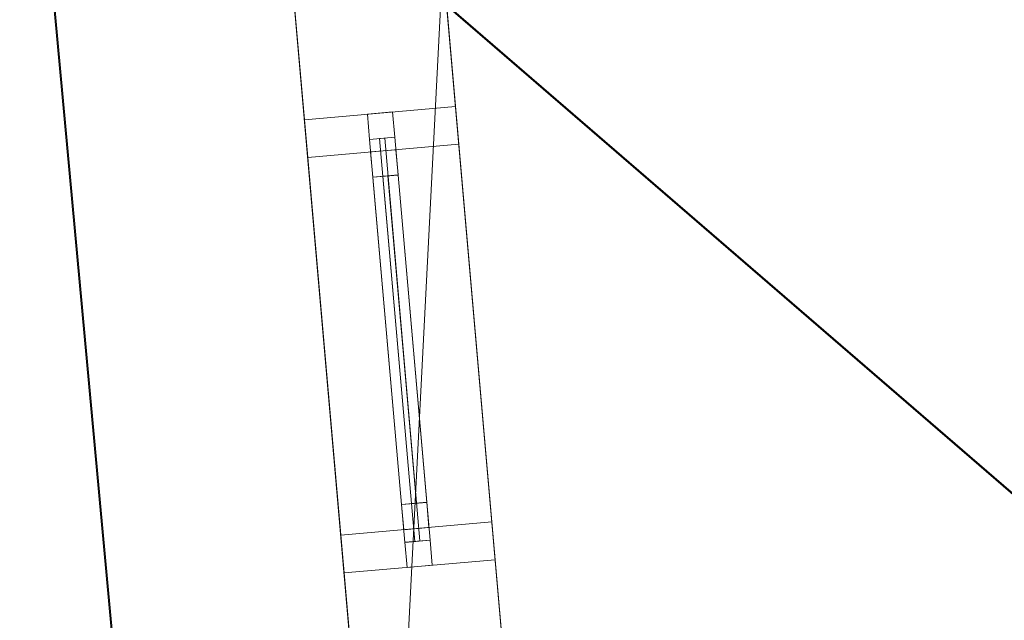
# Model space of a CAD drawing. Header units: millimetres. Extents: x -430348 to -225823, y -86243 to 5084.
# Tile 310 of 656: x -427788 to -425841, y -18038 to -16850. Entities that reach past the tile are written whole.
import ezdxf

# ---------------------------------------------------------------- set-up
doc = ezdxf.new("R2010")
doc.units = ezdxf.units.MM
for name, color, linetype, lineweight in [('A-GLAZ-CURT', 52, 'Continuous', 9), ('A-GLAZ-CWMG', 51, 'Continuous', 9), ('A-ROOF', 132, 'Continuous', 9), ('A-WALL', 113, 'Continuous', 9)]:
    doc.layers.add(name, color=color, linetype=linetype, lineweight=lineweight)

# ---------------------------------------------------------------- blocks, each defined once
blk = doc.blocks.new('System Panel - Door-497859-_3D_ Copy 1')
at = {"layer": 'A-GLAZ-CURT'}
mesh = blk.add_polyface(dxfattribs=at)
corners = [(-400, 5), (-400, 5, 2190.1), (400, 5, 2190.1), (400, 5)]
mesh.append_faces([[corners[k] for k in face] for face in [(2, 3, 0, 1)]])
mesh = blk.add_polyface(dxfattribs=at)
corners = [(400, -5), (-400, -5), (-400, 5), (400, 5)]
mesh.append_faces([[corners[k] for k in face] for face in [(0, 1, 2, 3)]])
mesh = blk.add_polyface(dxfattribs=at)
corners = [(-400, -5, 2190.1), (400, -5, 2190.1), (400, 5, 2190.1), (-400, 5, 2190.1)]
mesh.append_faces([[corners[k] for k in face] for face in [(3, 0, 1, 2)]])
mesh = blk.add_polyface(dxfattribs=at)
corners = [(-400, -5), (-400, -5, 2190.1), (-400, 5, 2190.1), (-400, 5)]
mesh.append_faces([[corners[k] for k in face] for face in [(0, 1, 2, 3)]])
mesh = blk.add_polyface(dxfattribs=at)
corners = [(400, -5, 2190.1), (400, -5), (400, 5), (400, 5, 2190.1)]
mesh.append_faces([[corners[k] for k in face] for face in [(0, 1, 2, 3)]])
mesh = blk.add_polyface(dxfattribs=at)
corners = [(-400, -5), (400, -5), (400, -5, 2190.1), (-400, -5, 2190.1)]
mesh.append_faces([[corners[k] for k in face] for face in [(2, 3, 0, 1)]])
blk = doc.blocks.new('Rectangular Mullion - 50mm x 50mm-327847-_3D_ Copy 1')
at = {"layer": 'A-GLAZ-CWMG'}
mesh = blk.add_polyface(dxfattribs=at)
corners = [(0, 25), (-50, 25), (-50, -25), (0, -25)]
mesh.append_faces([[corners[k] for k in face] for face in [(2, 3, 0, 1)]])
mesh = blk.add_polyface(dxfattribs=at)
corners = [(0, 25, -800), (0, -25, -800), (-50, -25, -800), (-50, 25, -800)]
mesh.append_faces([[corners[k] for k in face] for face in [(0, 1, 2, 3)]])
mesh = blk.add_polyface(dxfattribs=at)
corners = [(-50, 25), (0, 25), (0, 25, -800), (-50, 25, -800)]
mesh.append_faces([[corners[k] for k in face] for face in [(0, 1, 2, 3)]])
mesh = blk.add_polyface(dxfattribs=at)
corners = [(-50, -25), (-50, 25), (-50, 25, -800), (-50, -25, -800)]
mesh.append_faces([[corners[k] for k in face] for face in [(0, 1, 2, 3)]])
mesh = blk.add_polyface(dxfattribs=at)
corners = [(0, 25), (0, -25), (0, -25, -800), (0, 25, -800)]
mesh.append_faces([[corners[k] for k in face] for face in [(0, 1, 2, 3)]])
mesh = blk.add_polyface(dxfattribs=at)
corners = [(0, -25), (-50, -25), (-50, -25, -800), (0, -25, -800)]
mesh.append_faces([[corners[k] for k in face] for face in [(0, 1, 2, 3)]])
blk = doc.blocks.new('Rectangular Mullion - 50mm x 50mm-497930-_3D_ Copy 1')
at = {"layer": 'A-GLAZ-CWMG'}
mesh = blk.add_polyface(dxfattribs=at)
corners = [(0, 25), (-50, 25), (-50, -25), (0, -25)]
mesh.append_faces([[corners[k] for k in face] for face in [(2, 3, 0, 1)]])
mesh = blk.add_polyface(dxfattribs=at)
corners = [(0, 25, -2290.1), (0, -25, -2290.1), (-50, -25, -2290.1), (-50, 25, -2290.1)]
mesh.append_faces([[corners[k] for k in face] for face in [(0, 1, 2, 3)]])
mesh = blk.add_polyface(dxfattribs=at)
corners = [(-50, 25), (0, 25), (0, 25, -2290.1), (-50, 25, -2290.1)]
mesh.append_faces([[corners[k] for k in face] for face in [(3, 0, 1, 2)]])
mesh = blk.add_polyface(dxfattribs=at)
corners = [(-50, -25), (-50, 25), (-50, 25, -2290.1), (-50, -25, -2290.1)]
mesh.append_faces([[corners[k] for k in face] for face in [(3, 0, 1, 2)]])
mesh = blk.add_polyface(dxfattribs=at)
corners = [(0, 25), (0, -25), (0, -25, -2290.1), (0, 25, -2290.1)]
mesh.append_faces([[corners[k] for k in face] for face in [(3, 0, 1, 2)]])
mesh = blk.add_polyface(dxfattribs=at)
corners = [(0, -25), (-50, -25), (-50, -25, -2290.1), (0, -25, -2290.1)]
mesh.append_faces([[corners[k] for k in face] for face in [(3, 0, 1, 2)]])
blk = doc.blocks.new('Rectangular Mullion - 50mm x 50mm-497931-_3D_ Copy 1')
at = {"layer": 'A-GLAZ-CWMG'}
mesh = blk.add_polyface(dxfattribs=at)
corners = [(0, 25), (-50, 25), (-50, -25), (0, -25)]
mesh.append_faces([[corners[k] for k in face] for face in [(2, 3, 0, 1)]])
mesh = blk.add_polyface(dxfattribs=at)
corners = [(0, 25, -2290.1), (0, -25, -2290.1), (-50, -25, -2290.1), (-50, 25, -2290.1)]
mesh.append_faces([[corners[k] for k in face] for face in [(0, 1, 2, 3)]])
mesh = blk.add_polyface(dxfattribs=at)
corners = [(-50, 25), (0, 25), (0, 25, -2290.1), (-50, 25, -2290.1)]
mesh.append_faces([[corners[k] for k in face] for face in [(3, 0, 1, 2)]])
mesh = blk.add_polyface(dxfattribs=at)
corners = [(-50, -25), (-50, 25), (-50, 25, -2290.1), (-50, -25, -2290.1)]
mesh.append_faces([[corners[k] for k in face] for face in [(3, 0, 1, 2)]])
mesh = blk.add_polyface(dxfattribs=at)
corners = [(0, 25), (0, -25), (0, -25, -2290.1), (0, 25, -2290.1)]
mesh.append_faces([[corners[k] for k in face] for face in [(3, 0, 1, 2)]])
mesh = blk.add_polyface(dxfattribs=at)
corners = [(0, -25), (-50, -25), (-50, -25, -2290.1), (0, -25, -2290.1)]
mesh.append_faces([[corners[k] for k in face] for face in [(3, 0, 1, 2)]])
blk = doc.blocks.new('Rectangular Mullion - 50mm x 50mm-327848-_3D_ Copy 1')
at = {"layer": 'A-GLAZ-CWMG'}
mesh = blk.add_polyface(dxfattribs=at)
corners = [(0, 25), (-50, 25), (-50, -25), (0, -25)]
mesh.append_faces([[corners[k] for k in face] for face in [(2, 3, 0, 1)]])
mesh = blk.add_polyface(dxfattribs=at)
corners = [(0, 25, -800), (0, -25, -800), (-50, -25, -800), (-50, 25, -800)]
mesh.append_faces([[corners[k] for k in face] for face in [(0, 1, 2, 3)]])
mesh = blk.add_polyface(dxfattribs=at)
corners = [(-50, 25), (0, 25), (0, 25, -800), (-50, 25, -800)]
mesh.append_faces([[corners[k] for k in face] for face in [(0, 1, 2, 3)]])
mesh = blk.add_polyface(dxfattribs=at)
corners = [(-50, -25), (-50, 25), (-50, 25, -800), (-50, -25, -800)]
mesh.append_faces([[corners[k] for k in face] for face in [(0, 1, 2, 3)]])
mesh = blk.add_polyface(dxfattribs=at)
corners = [(0, 25), (0, -25), (0, -25, -800), (0, 25, -800)]
mesh.append_faces([[corners[k] for k in face] for face in [(0, 1, 2, 3)]])
mesh = blk.add_polyface(dxfattribs=at)
corners = [(0, -25), (-50, -25), (-50, -25, -800), (0, -25, -800)]
mesh.append_faces([[corners[k] for k in face] for face in [(0, 1, 2, 3)]])
blk = doc.blocks.new('System Panel - Glazed-498060-_3D_ Copy 1')
at = {"layer": 'A-GLAZ-CURT', "transparency": 33554471}
mesh = blk.add_polyface(dxfattribs=at)
corners = [(-325, 5), (-325, 5, 1300), (325, 5, 1300), (325, 5)]
mesh.append_faces([[corners[k] for k in face] for face in [(1, 2, 3, 0)]])
mesh = blk.add_polyface(dxfattribs=at)
corners = [(325, -5), (-325, -5), (-325, 5), (325, 5)]
mesh.append_faces([[corners[k] for k in face] for face in [(0, 1, 2, 3)]])
mesh = blk.add_polyface(dxfattribs=at)
corners = [(-325, -5, 1300), (325, -5, 1300), (325, 5, 1300), (-325, 5, 1300)]
mesh.append_faces([[corners[k] for k in face] for face in [(0, 1, 2, 3)]])
mesh = blk.add_polyface(dxfattribs=at)
corners = [(-325, -5), (-325, -5, 1300), (-325, 5, 1300), (-325, 5)]
mesh.append_faces([[corners[k] for k in face] for face in [(0, 1, 2, 3)]])
mesh = blk.add_polyface(dxfattribs=at)
corners = [(325, -5, 1300), (325, -5), (325, 5), (325, 5, 1300)]
mesh.append_faces([[corners[k] for k in face] for face in [(0, 1, 2, 3)]])
mesh = blk.add_polyface(dxfattribs=at)
corners = [(-325, -5), (325, -5), (325, -5, 1300), (-325, -5, 1300)]
mesh.append_faces([[corners[k] for k in face] for face in [(2, 3, 0, 1)]])
blk = doc.blocks.new('Rectangular Mullion - 50mm x 50mm-430204-_3D_ Copy 1')
at = {"layer": 'A-GLAZ-CWMG'}
mesh = blk.add_polyface(dxfattribs=at)
corners = [(0, 25), (-50, 25), (-50, -25), (0, -25)]
mesh.append_faces([[corners[k] for k in face] for face in [(3, 0, 1, 2)]])
mesh = blk.add_polyface(dxfattribs=at)
corners = [(0, 25, -1400), (0, -25, -1400), (-50, -25, -1400), (-50, 25, -1400)]
mesh.append_faces([[corners[k] for k in face] for face in [(3, 0, 1, 2)]])
mesh = blk.add_polyface(dxfattribs=at)
corners = [(-50, 25), (0, 25), (0, 25, -1400), (-50, 25, -1400)]
mesh.append_faces([[corners[k] for k in face] for face in [(0, 1, 2, 3)]])
mesh = blk.add_polyface(dxfattribs=at)
corners = [(-50, -25), (-50, 25), (-50, 25, -1400), (-50, -25, -1400)]
mesh.append_faces([[corners[k] for k in face] for face in [(3, 0, 1, 2)]])
mesh = blk.add_polyface(dxfattribs=at)
corners = [(0, 25), (0, -25), (0, -25, -1400), (0, 25, -1400)]
mesh.append_faces([[corners[k] for k in face] for face in [(3, 0, 1, 2)]])
mesh = blk.add_polyface(dxfattribs=at)
corners = [(0, -25), (-50, -25), (-50, -25, -1400), (0, -25, -1400)]
mesh.append_faces([[corners[k] for k in face] for face in [(0, 1, 2, 3)]])
blk = doc.blocks.new('Rectangular Mullion - 50mm x 50mm-342405-_3D_ Copy 1')
at = {"layer": 'A-GLAZ-CWMG'}
mesh = blk.add_polyface(dxfattribs=at)
corners = [(0, 25), (-50, 25), (-50, -25), (0, -25)]
mesh.append_faces([[corners[k] for k in face] for face in [(2, 3, 0, 1)]])
mesh = blk.add_polyface(dxfattribs=at)
corners = [(0, 25, -650), (0, -25, -650), (-50, -25, -650), (-50, 25, -650)]
mesh.append_faces([[corners[k] for k in face] for face in [(0, 1, 2, 3)]])
mesh = blk.add_polyface(dxfattribs=at)
corners = [(-50, 25), (0, 25), (0, 25, -650), (-50, 25, -650)]
mesh.append_faces([[corners[k] for k in face] for face in [(0, 1, 2, 3)]])
mesh = blk.add_polyface(dxfattribs=at)
corners = [(-50, -25), (-50, 25), (-50, 25, -650), (-50, -25, -650)]
mesh.append_faces([[corners[k] for k in face] for face in [(0, 1, 2, 3)]])
mesh = blk.add_polyface(dxfattribs=at)
corners = [(0, 25), (0, -25), (0, -25, -650), (0, 25, -650)]
mesh.append_faces([[corners[k] for k in face] for face in [(0, 1, 2, 3)]])
mesh = blk.add_polyface(dxfattribs=at)
corners = [(0, -25), (-50, -25), (-50, -25, -650), (0, -25, -650)]
mesh.append_faces([[corners[k] for k in face] for face in [(0, 1, 2, 3)]])
blk = doc.blocks.new('Rectangular Mullion - 50mm x 50mm-430207-_3D_ Copy 1')
at = {"layer": 'A-GLAZ-CWMG'}
mesh = blk.add_polyface(dxfattribs=at)
corners = [(0, 25), (-50, 25), (-50, -25), (0, -25)]
mesh.append_faces([[corners[k] for k in face] for face in [(3, 0, 1, 2)]])
mesh = blk.add_polyface(dxfattribs=at)
corners = [(0, 25, -1400), (0, -25, -1400), (-50, -25, -1400), (-50, 25, -1400)]
mesh.append_faces([[corners[k] for k in face] for face in [(3, 0, 1, 2)]])
mesh = blk.add_polyface(dxfattribs=at)
corners = [(-50, 25), (0, 25), (0, 25, -1400), (-50, 25, -1400)]
mesh.append_faces([[corners[k] for k in face] for face in [(0, 1, 2, 3)]])
mesh = blk.add_polyface(dxfattribs=at)
corners = [(-50, -25), (-50, 25), (-50, 25, -1400), (-50, -25, -1400)]
mesh.append_faces([[corners[k] for k in face] for face in [(3, 0, 1, 2)]])
mesh = blk.add_polyface(dxfattribs=at)
corners = [(0, 25), (0, -25), (0, -25, -1400), (0, 25, -1400)]
mesh.append_faces([[corners[k] for k in face] for face in [(3, 0, 1, 2)]])
mesh = blk.add_polyface(dxfattribs=at)
corners = [(0, -25), (-50, -25), (-50, -25, -1400), (0, -25, -1400)]
mesh.append_faces([[corners[k] for k in face] for face in [(0, 1, 2, 3)]])
blk = doc.blocks.new('Rectangular Mullion - 50mm x 50mm-342406-_3D_ Copy 1')
at = {"layer": 'A-GLAZ-CWMG'}
mesh = blk.add_polyface(dxfattribs=at)
corners = [(0, 25), (-50, 25), (-50, -25), (0, -25)]
mesh.append_faces([[corners[k] for k in face] for face in [(2, 3, 0, 1)]])
mesh = blk.add_polyface(dxfattribs=at)
corners = [(0, 25, -650), (0, -25, -650), (-50, -25, -650), (-50, 25, -650)]
mesh.append_faces([[corners[k] for k in face] for face in [(0, 1, 2, 3)]])
mesh = blk.add_polyface(dxfattribs=at)
corners = [(-50, 25), (0, 25), (0, 25, -650), (-50, 25, -650)]
mesh.append_faces([[corners[k] for k in face] for face in [(0, 1, 2, 3)]])
mesh = blk.add_polyface(dxfattribs=at)
corners = [(-50, -25), (-50, 25), (-50, 25, -650), (-50, -25, -650)]
mesh.append_faces([[corners[k] for k in face] for face in [(0, 1, 2, 3)]])
mesh = blk.add_polyface(dxfattribs=at)
corners = [(0, 25), (0, -25), (0, -25, -650), (0, 25, -650)]
mesh.append_faces([[corners[k] for k in face] for face in [(0, 1, 2, 3)]])
mesh = blk.add_polyface(dxfattribs=at)
corners = [(0, -25), (-50, -25), (-50, -25, -650), (0, -25, -650)]
mesh.append_faces([[corners[k] for k in face] for face in [(0, 1, 2, 3)]])

msp = doc.modelspace()

# ---------------------------------------------------------------- block references
at = {"layer": 'A-GLAZ-CURT', "rotation": 274.9999999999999}
msp.add_blockref('System Panel - Door-497859-_3D_ Copy 1', (-427036, -17482.6, 58390), dxfattribs=at)
at = {"layer": 'A-GLAZ-CURT', "transparency": 33554471, "rotation": 275.0000000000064}
msp.add_blockref('System Panel - Glazed-498060-_3D_ Copy 1', (-427036, -17482.6, 61790), dxfattribs=at)
at = {"layer": 'A-GLAZ-CWMG'}
for name, p, rotation in [('Rectangular Mullion - 50mm x 50mm-497930-_3D_ Copy 1', (-427075.2, -17034.3, 60630.1), 94.99999999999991), ('Rectangular Mullion - 50mm x 50mm-430204-_3D_ Copy 1', (-427068.7, -17109, 63140), 95.00000000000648)]:
    msp.add_blockref(name, p, dxfattribs=dict(at, rotation=rotation))
at = {"layer": 'A-GLAZ-CWMG', "extrusion": (0.087156, -0.996195, 0), "rotation": 90}
for name, p in [('Rectangular Mullion - 50mm x 50mm-327847-_3D_ Copy 1', (-426934.7, 60630.1, -19402.5)), ('Rectangular Mullion - 50mm x 50mm-342405-_3D_ Copy 1', (-426934.7, 63140, -19477.5))]:
    msp.add_blockref(name, p, dxfattribs=at)
at = {"layer": 'A-GLAZ-CWMG', "extrusion": (-0.087156, 0.996195, 0), "rotation": 270}
for name, p in [('Rectangular Mullion - 50mm x 50mm-327848-_3D_ Copy 1', (426934.7, 58340, 20202.5)), ('Rectangular Mullion - 50mm x 50mm-342406-_3D_ Copy 1', (426934.7, 61740, 20127.5))]:
    msp.add_blockref(name, p, dxfattribs=at)
at = {"layer": 'A-GLAZ-CWMG', "extrusion": (0, 0, -1)}
for name, p, rotation in [('Rectangular Mullion - 50mm x 50mm-430207-_3D_ Copy 1', (427003.3, -17856.2, -61740), 264.9999999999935), ('Rectangular Mullion - 50mm x 50mm-497931-_3D_ Copy 1', (426996.8, -17930.9, -58340), 265.0000000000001)]:
    msp.add_blockref(name, p, dxfattribs=dict(at, rotation=rotation))

# ---------------------------------------------------------------- meshes
at = {"layer": 'A-ROOF'}
mesh = msp.add_polyface(dxfattribs=at)
corners = [(-420692.5, -15439.4, 63260.6), (-427787.6, -16092.6, 63260.6), (-423931.8, -19422.2, 65735.4)]
mesh.append_faces([[corners[k] for k in face] for face in [(0, 1, 2)]])
mesh = msp.add_polyface(dxfattribs=at)
corners = [(-420693.9, -15439.5, 63140), (-423931.6, -19420.3, 65613.6), (-427785.6, -16092.4, 63140)]
mesh.append_faces([[corners[k] for k in face] for face in [(1, 2, 0)]])
mesh = msp.add_polyface(dxfattribs=at)
corners = [(-427246.1, -21975, 63140), (-427787.6, -16092.6, 63140), (-427785.6, -16092.4, 63140), (-427244, -21974.8, 63140)]
mesh.append_faces([[corners[k] for k in face] for face in [(2, 3, 0, 1)]])
mesh = msp.add_polyface(dxfattribs=at)
corners = [(-427246.1, -21975, 63260.6), (-424509.3, -21759.1, 65182.7), (-424210.2, -21735.5, 65392.8), (-423727.5, -21697.4, 65731.8), (-423931.8, -19422.2, 65735.4), (-427787.6, -16092.6, 63260.6)]
mesh.append_faces([[corners[k] for k in face] for face in [(2, 3, 4, 1)]], dxfattribs={"vtx2": -1})
mesh.append_faces([[corners[k] for k in face] for face in [(4, 5, 0, 1)]], dxfattribs={"vtx3": -1})
mesh = msp.add_polyface(dxfattribs=at)
corners = [(-427246.1, -21975, 63140), (-427246.1, -21975, 63260.6), (-427787.6, -16092.6, 63260.6), (-427787.6, -16092.6, 63140)]
mesh.append_faces([[corners[k] for k in face] for face in [(1, 2, 3, 0)]])
mesh = msp.add_polyface(dxfattribs=at)
corners = [(-427244, -21974.8, 63140), (-427785.6, -16092.4, 63140), (-423931.6, -19420.3, 65613.6), (-423727.2, -21697.4, 65610), (-424210.2, -21735.5, 65270.7), (-424509.3, -21759.1, 65060.7)]
mesh.append_faces([[corners[k] for k in face] for face in [(0, 1, 2, 5)]], dxfattribs={"vtx2": -1})
mesh.append_faces([[corners[k] for k in face] for face in [(2, 3, 4, 5)]], dxfattribs={"vtx3": -1})
at = {"layer": 'A-WALL'}
mesh = msp.add_polyface(dxfattribs=at)
corners = [(-427062, -18907, 56190.2), (-427275.7, -16463.8, 56190.2), (-427226.1, -16459.4, 56190.2), (-426976.9, -16437.6, 56190.2), (-426950.7, -16736.5, 56190.2), (-426753.6, -18989.6, 56190.2)]
mesh.append_faces([[corners[k] for k in face] for face in [(4, 0, 1, 2)]], dxfattribs={"vtx0": -1, "vtx3": -1})
mesh.append_faces([[corners[k] for k in face] for face in [(3, 4, 2)]], dxfattribs={"vtx1": -1})
mesh.append_faces([[corners[k] for k in face] for face in [(4, 5, 0)]], dxfattribs={"vtx2": -1})
mesh = msp.add_polyface(dxfattribs=at)
corners = [(-426753.6, -18989.6, 56190.2), (-426950.7, -16736.5, 56190.2), (-426976.9, -16437.6, 56190.2), (-426976.9, -16437.6, 63421.9), (-426950.7, -16736.5, 63624.3), (-426943.4, -16819.6, 63680.5), (-426753.6, -18989.6, 63673.6), (-426925.8, -17021.3, 60630.1), (-426925.8, -17021.3, 58340), (-426847.4, -17917.8, 58340), (-426847.4, -17917.8, 60630.1), (-426919.3, -17096, 63140), (-426919.3, -17096, 61740), (-426853.9, -17843.1, 61740), (-426853.9, -17843.1, 63140)]
mesh.append_faces([[corners[k] for k in face] for face in [(12, 3, 11)]], dxfattribs={"vtx0": -1, "vtx1": -1})
mesh.append_faces([[corners[k] for k in face] for face in [(3, 12, 7, 2)]], dxfattribs={"vtx0": -1, "vtx1": -1, "vtx2": -1})
mesh.append_faces([[corners[k] for k in face] for face in [(0, 9, 10, 6), (9, 0, 1, 8), (13, 10, 7, 12), (2, 7, 8, 1)]], dxfattribs={"vtx0": -1, "vtx2": -1})
mesh.append_faces([[corners[k] for k in face] for face in [(4, 5, 11, 3)]], dxfattribs={"vtx1": -1, "vtx2": -1})
mesh.append_faces([[corners[k] for k in face] for face in [(13, 14, 6, 10)]], dxfattribs={"vtx1": -1, "vtx2": -1, "vtx3": -1})
mesh.append_faces([[corners[k] for k in face] for face in [(5, 6, 14, 11)]], dxfattribs={"vtx1": -1, "vtx3": -1})
mesh = msp.add_polyface(dxfattribs=at)
corners = [(-427275.7, -16463.8, 56190.2), (-427062, -18907, 56190.2), (-427062, -18907, 63463.9), (-427269.2, -16538.3, 63471.4), (-427275.7, -16463.8, 63421), (-427224.7, -17047.4, 58340), (-427224.7, -17047.4, 60630.1), (-427146.2, -17944, 60630.1), (-427146.2, -17944, 58340), (-427218.1, -17122.1, 61740), (-427218.1, -17122.1, 63140), (-427152.7, -17869.3, 63140), (-427152.7, -17869.3, 61740)]
mesh.append_faces([[corners[k] for k in face] for face in [(4, 6, 9, 10)]], dxfattribs={"vtx0": -1, "vtx1": -1, "vtx3": -1})
mesh.append_faces([[corners[k] for k in face] for face in [(0, 5, 6, 4), (11, 2, 3)]], dxfattribs={"vtx0": -1, "vtx2": -1})
mesh.append_faces([[corners[k] for k in face] for face in [(2, 11, 12, 7)]], dxfattribs={"vtx0": -1, "vtx2": -1, "vtx3": -1})
mesh.append_faces([[corners[k] for k in face] for face in [(8, 5, 0, 1), (3, 4, 10, 11), (7, 8, 1, 2), (6, 7, 12, 9)]], dxfattribs={"vtx1": -1, "vtx3": -1})
mesh = msp.add_polyface(dxfattribs=at)
corners = [(-426753.6, -18989.6, 63673.6), (-426943.4, -16819.6, 63680.5), (-427269.2, -16538.3, 63471.4), (-427062, -18907, 63463.9)]
mesh.append_faces([[corners[k] for k in face] for face in [(1, 2, 3, 0)]])
mesh = msp.add_polyface(dxfattribs=at)
corners = [(-427224.7, -17047.4, 58340), (-426925.8, -17021.3, 58340), (-426925.8, -17021.3, 60630.1), (-427224.7, -17047.4, 60630.1)]
mesh.append_faces([[corners[k] for k in face] for face in [(1, 2, 3, 0)]])
mesh = msp.add_polyface(dxfattribs=at)
corners = [(-427224.7, -17047.4, 60630.1), (-426925.8, -17021.3, 60630.1), (-426847.4, -17917.8, 60630.1), (-427146.2, -17944, 60630.1)]
mesh.append_faces([[corners[k] for k in face] for face in [(1, 2, 3, 0)]])
mesh = msp.add_polyface(dxfattribs=at)
corners = [(-426925.8, -17021.3, 58340), (-427224.7, -17047.4, 58340), (-427146.2, -17944, 58340), (-426847.4, -17917.8, 58340)]
mesh.append_faces([[corners[k] for k in face] for face in [(3, 0, 1, 2)]])
mesh = msp.add_polyface(dxfattribs=at)
corners = [(-427218.1, -17122.1, 61740), (-426919.3, -17096, 61740), (-426919.3, -17096, 63140), (-427218.1, -17122.1, 63140)]
mesh.append_faces([[corners[k] for k in face] for face in [(0, 1, 2, 3)]])
mesh = msp.add_polyface(dxfattribs=at)
corners = [(-427218.1, -17122.1, 63140), (-426919.3, -17096, 63140), (-426853.9, -17843.1, 63140), (-427152.7, -17869.3, 63140)]
mesh.append_faces([[corners[k] for k in face] for face in [(1, 2, 3, 0)]])
mesh = msp.add_polyface(dxfattribs=at)
corners = [(-426919.3, -17096, 61740), (-427218.1, -17122.1, 61740), (-427152.7, -17869.3, 61740), (-426853.9, -17843.1, 61740)]
mesh.append_faces([[corners[k] for k in face] for face in [(2, 3, 0, 1)]])
mesh = msp.add_polyface(dxfattribs=at)
corners = [(-427152.7, -17869.3, 63140), (-426853.9, -17843.1, 63140), (-426853.9, -17843.1, 61740), (-427152.7, -17869.3, 61740)]
mesh.append_faces([[corners[k] for k in face] for face in [(1, 2, 3, 0)]])
mesh = msp.add_polyface(dxfattribs=at)
corners = [(-427146.2, -17944, 60630.1), (-426847.4, -17917.8, 60630.1), (-426847.4, -17917.8, 58340), (-427146.2, -17944, 58340)]
mesh.append_faces([[corners[k] for k in face] for face in [(0, 1, 2, 3)]])

doc.saveas('drawing.dxf')
